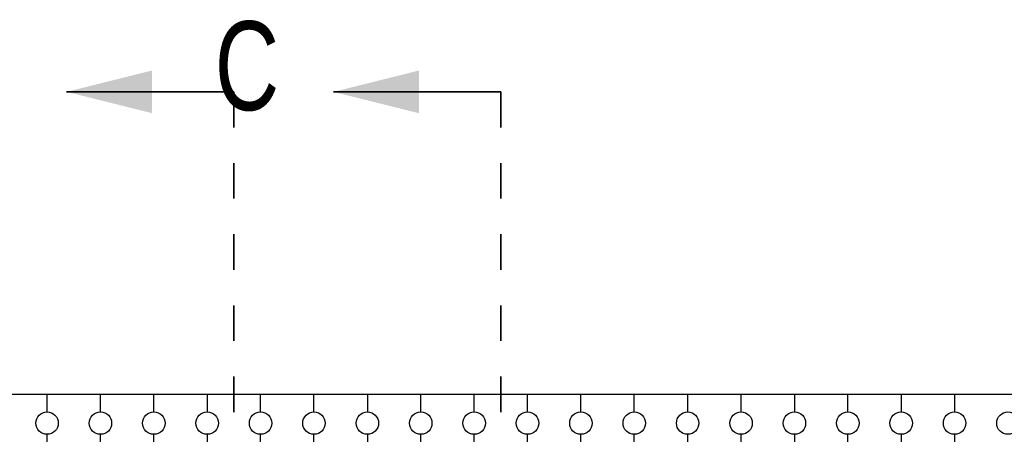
# Model space of a CAD drawing. Header units: inches. Extents: x 1880 to 2363, y -453 to -54.
# Tile 566 of 656: x 1904.53 to 1907.29, y -66.9 to -65.74. Entities that reach past the tile are written whole.
import ezdxf

# ---------------------------------------------------------------- set-up
doc = ezdxf.new("R2010")
doc.units = ezdxf.units.IN
doc.header["$LTSCALE"] = 0.5
doc.header["$MEASUREMENT"] = 0
doc.linetypes.add('PHANTOM', pattern=[0.25, 0.125, -0.025, 0.025, -0.025, 0.025, -0.025])
doc.layers.add('APP-M-S', color=30, linetype='Continuous')
doc.styles.add('SLDTEXTSTYLE0', font='TXT', dxfattribs={"width": 0.595745})

msp = doc.modelspace()

# ---------------------------------------------------------------- linework, layer by layer
at = {"color": 7, "linetype": 'Continuous', "lineweight": 35}
for p, q in [((1905.12824, -65.94007), (1904.65824, -65.94007)), ((1905.87824, -65.94007), (1905.40824, -65.94007))]:
    msp.add_line(p, q, dxfattribs=at)
at = {"color": 7, "linetype": 'PHANTOM', "lineweight": 35}
for p, q in [((1905.12824, -65.94007), (1905.12824, -68.79207)), ((1905.87824, -65.94007), (1905.87824, -68.79207))]:
    msp.add_line(p, q, dxfattribs=at)
at = {"color": 7, "linetype": 'Continuous', "lineweight": 35}
for points in [[(1904.65824, -65.94007), (1904.89824, -66.00007), (1904.89824, -65.88007)], [(1905.40824, -65.94007), (1905.64824, -66.00007), (1905.64824, -65.88007)]]:
    msp.add_solid(points, dxfattribs=at)
at = {"layer": 'APP-M-S', "linetype": 'Continuous', "lineweight": 25}
for p, q in [((1906.55324, -66.79107), (1903.85324, -66.79107)), ((1904.60324, -66.83957), (1904.60324, -66.79107)), ((1904.75324, -66.83957), (1904.75324, -66.79107)), ((1904.90324, -66.83957), (1904.90324, -66.79107)), ((1905.05324, -66.79107), (1905.05324, -66.83957)), ((1905.20324, -66.83957), (1905.20324, -66.79107)), ((1905.35324, -66.83957), (1905.35324, -66.79107)), ((1905.50324, -66.79107), (1905.50324, -66.83957)), ((1905.65324, -66.83957), (1905.65324, -66.79107)), ((1905.80324, -66.83957), (1905.80324, -66.79107)), ((1905.95324, -66.83957), (1905.95324, -66.79107)), ((1906.10324, -66.83957), (1906.10324, -66.79107)), ((1906.25324, -66.83957), (1906.25324, -66.79107)), ((1906.40324, -66.79107), (1906.40324, -66.83957)), ((1907.00324, -66.79107), (1906.55324, -66.79107)), ((1906.55324, -66.83957), (1906.55324, -66.79107)), ((1906.70324, -66.79107), (1906.70324, -66.83957)), ((1906.85324, -66.83957), (1906.85324, -66.79107)), ((1907.00324, -66.79107), (1907.00324, -66.83957)), ((1907.45324, -66.79107), (1907.00324, -66.79107)), ((1907.15324, -66.79107), (1907.15324, -66.83957)), ((1904.60324, -66.98107), (1904.60324, -66.90257)), ((1904.75324, -67.82957), (1904.75324, -66.90257)), ((1904.90324, -66.98307), (1904.90324, -66.90257)), ((1905.05324, -66.90257), (1905.05324, -67.82957)), ((1905.20324, -67.82957), (1905.20324, -66.90257)), ((1905.35324, -67.82957), (1905.35324, -66.90257)), ((1905.50324, -66.90257), (1905.50324, -66.96607)), ((1905.65324, -67.82957), (1905.65324, -66.90257)), ((1905.80324, -67.82957), (1905.80324, -66.90257)), ((1905.95324, -67.82957), (1905.95324, -66.90257)), ((1906.10324, -66.95357), (1906.10324, -66.90257)), ((1906.25324, -67.82957), (1906.25324, -66.90257)), ((1906.40324, -66.90257), (1906.40324, -67.82957)), ((1906.55324, -66.9574), (1906.55324, -66.90257)), ((1906.70324, -66.90257), (1906.70324, -66.9574)), ((1906.85324, -67.82957), (1906.85324, -66.90257)), ((1907.00324, -66.90257), (1907.00324, -67.82957)), ((1907.15324, -66.90257), (1907.15324, -67.82957))]:
    msp.add_line(p, q, dxfattribs=at)
for centre in [(1904.60324, -66.87107), (1904.75324, -66.87107), (1904.90324, -66.87107), (1905.05324, -66.87107), (1905.20324, -66.87107), (1905.35324, -66.87107), (1905.50324, -66.87107), (1905.65324, -66.87107), (1905.80324, -66.87107), (1905.95324, -66.87107), (1906.10324, -66.87107), (1906.25324, -66.87107), (1906.40324, -66.87107), (1906.55324, -66.87107), (1906.70324, -66.87107), (1906.85324, -66.87107), (1907.00324, -66.87107), (1907.15324, -66.87107), (1907.30324, -66.87107)]:
    msp.add_circle(centre, 0.0315, dxfattribs=at)

# ---------------------------------------------------------------- texts
at = {"color": 7, "style": 'SLDTEXTSTYLE0', "width": 0.75}
msp.add_text('C', height=0.25, dxfattribs=at).set_placement((1905.07445, -65.99166))

doc.saveas('drawing.dxf')
